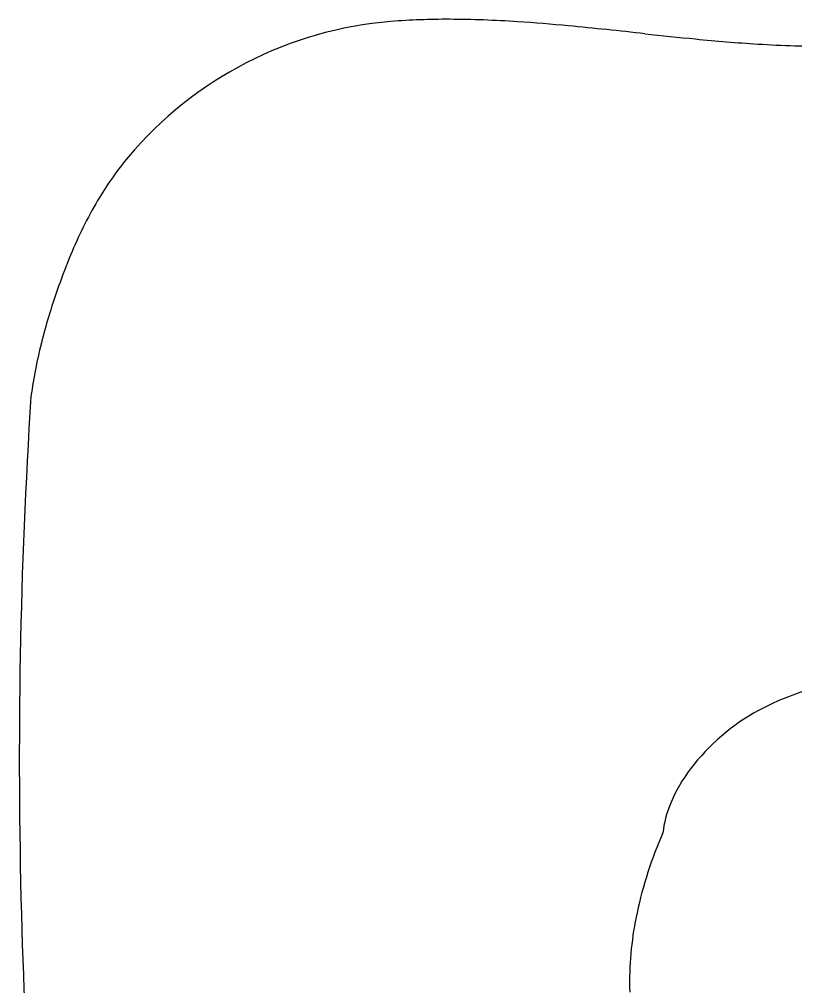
# Model space of a CAD drawing. Extents: x 42133 to 45533, y 41351 to 47951.
# Drawn here: x 42701.475 to 42703.263, y 47522.694 to 47524.921 of the extents above; entities that cross this region are included whole.
import ezdxf

# ---------------------------------------------------------------- set-up
doc = ezdxf.new("R2010")
doc.units = 0
doc.layers.add('P_TRAF_SIGN_SignDetails', color=7, linetype='Continuous')

msp = doc.modelspace()

# ---------------------------------------------------------------- linework, layer by layer
at = {"layer": 'P_TRAF_SIGN_SignDetails'}
for centre, radius, start, end in [((42702.4039, 47524.0337), 0.8857, 94.6477, 139.9263), ((42702.4039, 47524.0337), 0.8857, 94.6477, 139.9263), ((42702.4039, 47524.0337), 0.8857, 94.6477, 139.9263), ((42702.4616, 47523.2059), 1.7156, 89.8205, 94.328), ((42702.4616, 47523.2059), 1.7156, 89.8205, 94.328), ((42702.4616, 47523.2059), 1.7156, 89.8205, 94.328), ((42702.4568, 47522.4254), 2.4961, 86.1518, 89.7649), ((42702.4568, 47522.4254), 2.4961, 86.1518, 89.7649), ((42702.4568, 47522.4254), 2.4961, 86.1518, 89.7649), ((42702.3655, 47520.9561), 3.9682, 84.5653, 86.2613), ((42702.3655, 47520.9561), 3.9682, 84.5653, 86.2613), ((42702.3655, 47520.9561), 3.9682, 84.5653, 86.2613), ((42701.6718, 47513.6699), 11.2873, 83.66191, 84.56273), ((42701.6718, 47513.6699), 11.2873, 83.66191, 84.56273), ((42701.6718, 47513.6699), 11.2873, 83.66191, 84.56273), ((42704.1685, 47536.4113), 11.5907, 263.80603, 264.38462), ((42704.1685, 47536.4113), 11.5907, 263.80603, 264.38462), ((42704.1685, 47536.4113), 11.5907, 263.80603, 264.38462), ((42703.4465, 47529.0502), 4.1943, 264.3601, 266.3311), ((42703.4465, 47529.0502), 4.1943, 264.3601, 266.3311), ((42703.4465, 47529.0502), 4.1943, 264.3601, 266.3311), ((42703.3394, 47527.4914), 2.6319, 266.4859, 268.3394), ((42703.3394, 47527.4914), 2.6319, 266.4859, 268.3394), ((42703.3394, 47527.4914), 2.6319, 266.4859, 268.3394), ((42703.3159, 47526.3255), 1.4658, 267.9385, 270.6666), ((42703.3159, 47526.3255), 1.4658, 267.9385, 270.6666), ((42703.3159, 47526.3255), 1.4658, 267.9385, 270.6666), ((42702.3083, 47524.1203), 0.7568, 140.2785, 148.9214), ((42702.3083, 47524.1203), 0.7568, 140.2785, 148.9214), ((42702.3083, 47524.1203), 0.7568, 140.2785, 148.9214), ((42702.5131, 47524), 0.9944, 149.0788, 157.1292), ((42702.5131, 47524), 0.9944, 149.0788, 157.1292), ((42702.5131, 47524), 0.9944, 149.0788, 157.1292), ((42702.9744, 47523.8055), 1.495, 157.1314, 163.0134), ((42702.9744, 47523.8055), 1.495, 157.1314, 163.0134), ((42702.9744, 47523.8055), 1.495, 157.1314, 163.0134), ((42702.7606, 47523.8656), 1.2729, 162.7904, 165.5426), ((42702.7606, 47523.8656), 1.2729, 162.7904, 165.5426), ((42702.7606, 47523.8656), 1.2729, 162.7904, 165.5426), ((42702.6274, 47523.8981), 1.1359, 165.4499, 172.2098), ((42702.6274, 47523.8981), 1.1359, 165.4499, 172.2098), ((42702.6274, 47523.8981), 1.1359, 165.4499, 172.2098), ((42714.5003, 47523.2149), 13.0253, 176.31489, 181.56909), ((42714.5003, 47523.2149), 13.0253, 176.31489, 181.56909), ((42714.5003, 47523.2149), 13.0253, 176.31489, 181.56909), ((42703.4629, 47522.8062), 0.5936, 91.7399, 118.4828), ((42703.4629, 47522.8062), 0.5936, 91.7399, 118.4828), ((42703.4629, 47522.8062), 0.5936, 91.7399, 118.4828), ((42703.4132, 47522.8971), 0.49, 118.4422, 142.7597), ((42703.4132, 47522.8971), 0.49, 118.4422, 142.7597), ((42703.4132, 47522.8971), 0.49, 118.4422, 142.7597), ((42703.3034, 47522.979), 0.353, 142.5579, 157.7176), ((42703.3034, 47522.979), 0.353, 142.5579, 157.7176), ((42703.3034, 47522.979), 0.353, 142.5579, 157.7176), ((42703.2004, 47523.0188), 0.2427, 157.2123, 173.6161), ((42703.2004, 47523.0188), 0.2427, 157.2123, 173.6161), ((42703.2004, 47523.0188), 0.2427, 157.2123, 173.6161), ((42703.8268, 47522.6628), 0.9483, 156.1775, 167.8865), ((42703.8268, 47522.6628), 0.9483, 156.1775, 167.8865), ((42703.8268, 47522.6628), 0.9483, 156.1775, 167.8865), ((42710.0575, 47523.0616), 8.58, 181.35856, 188.79202), ((42710.0575, 47523.0616), 8.58, 181.35856, 188.79202), ((42710.0575, 47523.0616), 8.58, 181.35856, 188.79202), ((42703.6487, 47522.7005), 0.7663, 167.8465, 180.5177), ((42703.6487, 47522.7005), 0.7663, 167.8465, 180.5177), ((42703.6487, 47522.7005), 0.7663, 167.8465, 180.5177), ((42703.5796, 47522.7023), 0.6972, 180.7223, 181.9551), ((42703.5796, 47522.7023), 0.6972, 180.7223, 181.9551), ((42703.5796, 47522.7023), 0.6972, 180.7223, 181.9551)]:
    msp.add_arc(centre, radius, start, end, dxfattribs=at)

doc.saveas('drawing.dxf')
